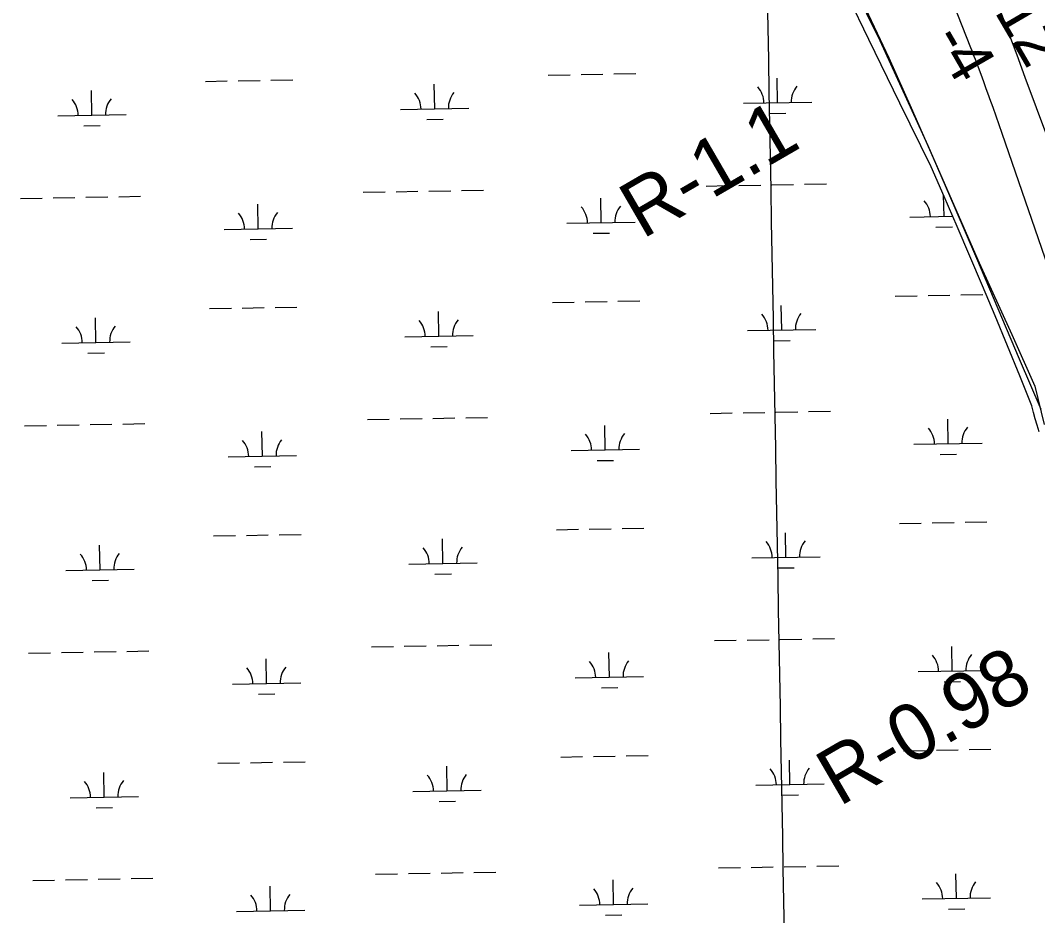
# Model space of a CAD drawing. Extents: x 3925854 to 3964121, y 224593 to 250589.
# Drawn here: x 3939339 to 3940828, y 246862 to 248172 of the extents above; entities that cross this region are included whole.
import ezdxf

# ---------------------------------------------------------------- set-up
doc = ezdxf.new("R2010")
doc.units = 0
for name, color, linetype in [('V-GRID-MAJR', 7, 'Continuous'), ('V-RIVR-EDGE', 7, 'Continuous'), ('V-RIVR-RANG', 7, 'Continuous'), ('V-RIVR-RANG-IDEN', 7, 'Continuous'), ('V-RRAP-FSHR', 7, 'Continuous'), ('V-TOPO-DPTH', 7, 'Continuous'), ('V-TOPO-MINR', 7, 'Continuous'), ('V-WETL-SWMP', 7, 'Continuous')]:
    doc.layers.add(name, color=color, linetype=linetype)

msp = doc.modelspace()

# ---------------------------------------------------------------- linework, layer by layer
at = {"layer": 'V-GRID-MAJR'}
msp.add_spline([(3940756.893, 230221.23), (3940647.643, 236278.076), (3940538.337, 242338.005), (3940429.031, 248397.924), (3940428.975, 248401.018)], degree=3, dxfattribs=at)
at = {"layer": 'V-RIVR-EDGE'}
msp.add_lwpolyline([(3940518.828, 248300.912), (3940596.631, 248142.237), (3940667.267, 247988.68), (3940741.998, 247816.696), (3940790.112, 247712.277), (3940823.895, 247636.523), (3940837.203, 247580.218)], dxfattribs=at)
at = {"layer": 'V-RRAP-FSHR'}
msp.add_lwpolyline([(3940575.903, 248189.275), (3940609.785, 248116.804), (3940642.713, 248043.904), (3940674.646, 247970.553), (3940706.58, 247897.201), (3940738.41, 247823.807), (3940769.689, 247750.175), (3940800.968, 247676.544), (3940832.245, 247602.912)], dxfattribs=at)
at = {"layer": 'V-TOPO-DPTH'}
msp.add_lwpolyline([(3940772.742, 248186.119), (3940784.965, 248153.708), (3940797.116, 248121.27), (3940809.219, 248088.814), (3940842.35, 247999.662)], dxfattribs=at)
at = {"layer": 'V-TOPO-MINR'}
for points in [[(3940703.975, 248196.44), (3940729.652, 248131.976), (3940731.319, 248127.756), (3940732.97, 248123.528), (3940734.595, 248119.292), (3940736.205, 248115.049), (3940740.725, 248103.024), (3940744.56, 248092.756), (3940748.366, 248082.478), (3940752.128, 248072.183), (3940755.861, 248061.877), (3940757.501, 248057.32), (3940762.008, 248044.719), (3940766.482, 248032.106), (3940770.908, 248019.477), (3940775.301, 248006.836), (3940998.567, 247360.473)], [(3940772.742, 248186.119), (3940784.965, 248153.708), (3940797.116, 248121.27), (3940809.219, 248088.814), (3940842.35, 247999.662)]]:
    msp.add_lwpolyline(points, dxfattribs=at)
at = {"layer": 'V-WETL-SWMP'}
for p, q in [((3940580.648, 248143.931), (3940535.302, 248237.461)), ((3940626.241, 248050.522), (3940580.648, 248143.931)), ((3939609.741, 248082.483), (3939641.736, 248083.064)), ((3939657.733, 248083.355), (3939689.728, 248083.937)), ((3939705.725, 248084.228), (3939737.72, 248084.81)), ((3940111.566, 248091.607), (3940143.561, 248092.189)), ((3940159.558, 248092.48), (3940191.553, 248093.062)), ((3940207.55, 248093.353), (3940239.545, 248093.934)), ((3940447.199, 248051.272), (3940446.544, 248087.266)), ((3939443.549, 248033.023), (3939442.894, 248069.017)), ((3939945.374, 248042.148), (3939944.719, 248078.142)), ((3940397.207, 248050.363), (3940497.19, 248052.181)), ((3940672.08, 247957.233), (3940626.241, 248050.522)), ((3939895.382, 248041.239), (3939995.365, 248043.057)), ((3940435.481, 248035.626), (3940459.477, 248036.062)), ((3939393.557, 248032.114), (3939493.54, 248033.932)), ((3939933.656, 248026.501), (3939957.652, 248026.937)), ((3939431.831, 248017.376), (3939455.827, 248017.813)), ((3940691.161, 247913.812), (3940672.08, 247957.233)), ((3940438.539, 247931.024), (3940470.534, 247931.606)), ((3940486.531, 247931.897), (3940518.526, 247932.479)), ((3939840.73, 247920.154), (3939872.725, 247920.736)), ((3939888.722, 247921.027), (3939920.717, 247921.609)), ((3939936.714, 247921.899), (3939968.709, 247922.481)), ((3939984.706, 247922.772), (3940016.701, 247923.354)), ((3940342.555, 247929.279), (3940374.55, 247929.861)), ((3940390.547, 247930.151), (3940422.542, 247930.733)), ((3939338.905, 247911.029), (3939370.9, 247911.611)), ((3939386.897, 247911.902), (3939418.892, 247912.484)), ((3939434.889, 247912.775), (3939466.884, 247913.356)), ((3939482.881, 247913.647), (3939514.876, 247914.229)), ((3939687.086, 247866.61), (3939686.432, 247902.604)), ((3940188.911, 247875.735), (3940188.257, 247911.729)), ((3940690.736, 247884.859), (3940690.169, 247916.07)), ((3940710.047, 247870.305), (3940691.161, 247913.812)), ((3940138.92, 247874.826), (3940238.903, 247876.644)), ((3940640.745, 247883.95), (3940703.627, 247885.094)), ((3939637.095, 247865.701), (3939737.078, 247867.519)), ((3940177.194, 247860.088), (3940201.19, 247860.524)), ((3940679.019, 247869.213), (3940703.015, 247869.649)), ((3940728.737, 247826.714), (3940710.047, 247870.305)), ((3939675.369, 247850.963), (3939699.365, 247851.4)), ((3940747.23, 247783.039), (3940728.737, 247826.714)), ((3940765.526, 247739.281), (3940747.23, 247783.039)), ((3940619.439, 247768.112), (3940651.434, 247768.694)), ((3940667.431, 247768.985), (3940699.426, 247769.566)), ((3940715.423, 247769.857), (3940747.418, 247770.439)), ((3940117.614, 247758.987), (3940149.609, 247759.569)), ((3940165.606, 247759.86), (3940197.601, 247760.442)), ((3940213.598, 247760.733), (3940245.593, 247761.314)), ((3940453.247, 247718.652), (3940452.592, 247754.646)), ((3939615.789, 247749.863), (3939647.784, 247750.444)), ((3939663.781, 247750.735), (3939695.776, 247751.317)), ((3939711.773, 247751.608), (3939743.768, 247752.19)), ((3939951.422, 247709.528), (3939950.767, 247745.522)), ((3940783.625, 247695.441), (3940765.526, 247739.281)), ((3939449.597, 247700.403), (3939448.942, 247736.397)), ((3939901.43, 247708.619), (3940001.413, 247710.437)), ((3940403.255, 247717.743), (3940503.238, 247719.561)), ((3939399.605, 247699.494), (3939499.588, 247701.312)), ((3939939.704, 247693.881), (3939963.7, 247694.317)), ((3940441.529, 247703.006), (3940465.525, 247703.442)), ((3940801.526, 247651.52), (3940783.625, 247695.441)), ((3939437.879, 247684.756), (3939461.875, 247685.193)), ((3940819.229, 247607.519), (3940801.526, 247651.52)), ((3940821.634, 247598.005), (3940819.229, 247607.519)), ((3939894.77, 247588.407), (3939926.765, 247588.988)), ((3939942.762, 247589.279), (3939974.757, 247589.861)), ((3939990.754, 247590.152), (3940022.749, 247590.734)), ((3940348.603, 247596.659), (3940380.598, 247597.241)), ((3940396.595, 247597.531), (3940428.59, 247598.113)), ((3940444.587, 247598.404), (3940476.582, 247598.986)), ((3940492.58, 247599.277), (3940524.574, 247599.859)), ((3940824.239, 247588.544), (3940821.634, 247598.005)), ((3939344.953, 247578.409), (3939376.948, 247578.991)), ((3939392.945, 247579.282), (3939424.94, 247579.864)), ((3939440.937, 247580.155), (3939472.932, 247580.736)), ((3939488.929, 247581.027), (3939520.924, 247581.609)), ((3939846.778, 247587.534), (3939878.773, 247588.116)), ((3940194.959, 247543.115), (3940194.305, 247579.109)), ((3940696.784, 247552.239), (3940696.13, 247588.233)), ((3940827.043, 247579.14), (3940824.239, 247588.544)), ((3940830.043, 247569.797), (3940827.043, 247579.14)), ((3939693.134, 247533.99), (3939692.48, 247569.984)), ((3940646.793, 247551.33), (3940746.776, 247553.148)), ((3939643.143, 247533.081), (3939743.126, 247534.899)), ((3940144.968, 247542.206), (3940244.951, 247544.024)), ((3940685.067, 247536.593), (3940709.063, 247537.029)), ((3939681.417, 247518.343), (3939705.413, 247518.78)), ((3940183.242, 247527.468), (3940207.238, 247527.904)), ((3940123.662, 247426.367), (3940155.657, 247426.949)), ((3940171.654, 247427.24), (3940203.649, 247427.822)), ((3940219.646, 247428.113), (3940251.641, 247428.694)), ((3940625.487, 247435.492), (3940657.482, 247436.074)), ((3940673.479, 247436.365), (3940705.474, 247436.946)), ((3940721.471, 247437.237), (3940753.466, 247437.819)), ((3939621.837, 247417.242), (3939653.832, 247417.824)), ((3939669.829, 247418.115), (3939701.824, 247418.697)), ((3939717.821, 247418.988), (3939749.816, 247419.57)), ((3939957.47, 247376.908), (3939956.815, 247412.902)), ((3940459.295, 247386.032), (3940458.64, 247422.026)), ((3939455.645, 247367.783), (3939454.99, 247403.777)), ((3940409.303, 247385.123), (3940509.287, 247386.941)), ((3939405.653, 247366.874), (3939505.636, 247368.692)), ((3939907.478, 247375.999), (3940007.461, 247377.817)), ((3940447.577, 247370.386), (3940471.573, 247370.822)), ((3939443.927, 247352.136), (3939467.923, 247352.573)), ((3939945.752, 247361.261), (3939969.748, 247361.697)), ((3940354.651, 247264.039), (3940386.646, 247264.621)), ((3940402.643, 247264.911), (3940434.638, 247265.493)), ((3940450.635, 247265.784), (3940482.63, 247266.366)), ((3940498.628, 247266.657), (3940530.622, 247267.238)), ((3939398.993, 247246.662), (3939430.988, 247247.244)), ((3939446.985, 247247.535), (3939478.98, 247248.116)), ((3939494.977, 247248.407), (3939526.972, 247248.989)), ((3939852.826, 247254.914), (3939884.821, 247255.496)), ((3939900.818, 247255.787), (3939932.813, 247256.368)), ((3939948.81, 247256.659), (3939980.805, 247257.241)), ((3939996.803, 247257.532), (3940028.797, 247258.114)), ((3940201.007, 247210.495), (3940200.353, 247246.489)), ((3940702.832, 247219.619), (3940702.178, 247255.613)), ((3939351.001, 247245.789), (3939382.996, 247246.371)), ((3939699.182, 247201.37), (3939698.528, 247237.364)), ((3940652.841, 247218.71), (3940752.824, 247220.528)), ((3939649.191, 247200.461), (3939749.174, 247202.279)), ((3940151.016, 247209.586), (3940250.999, 247211.404)), ((3940691.115, 247203.973), (3940715.111, 247204.409)), ((3940189.29, 247194.848), (3940213.286, 247195.284)), ((3939687.465, 247185.723), (3939711.461, 247186.16)), ((3940631.535, 247102.872), (3940663.53, 247103.454)), ((3940679.527, 247103.745), (3940711.522, 247104.326)), ((3940727.519, 247104.617), (3940759.514, 247105.199)), ((3939627.885, 247084.622), (3939659.88, 247085.204)), ((3939675.877, 247085.495), (3939707.872, 247086.077)), ((3939723.869, 247086.368), (3939755.864, 247086.95)), ((3940129.71, 247093.747), (3940161.705, 247094.329)), ((3940177.702, 247094.62), (3940209.697, 247095.202)), ((3940225.694, 247095.492), (3940257.689, 247096.074)), ((3940465.343, 247053.412), (3940464.688, 247089.406)), ((3939461.693, 247035.163), (3939461.038, 247071.157)), ((3939963.518, 247044.288), (3939962.863, 247080.282)), ((3940415.351, 247052.503), (3940515.335, 247054.321)), ((3939913.526, 247043.379), (3940013.51, 247045.197)), ((3940453.625, 247037.766), (3940477.621, 247038.202)), ((3939411.701, 247034.254), (3939511.684, 247036.072)), ((3939951.8, 247028.641), (3939975.796, 247029.077)), ((3939449.975, 247019.516), (3939473.971, 247019.953)), ((3940504.676, 246934.037), (3940536.67, 246934.618)), ((3939858.874, 246922.294), (3939890.869, 246922.876)), ((3939906.866, 246923.167), (3939938.861, 246923.748)), ((3939954.858, 246924.039), (3939986.853, 246924.621)), ((3940002.851, 246924.912), (3940034.845, 246925.494)), ((3940360.699, 246931.419), (3940392.694, 246932.001)), ((3940408.691, 246932.291), (3940440.686, 246932.873)), ((3940456.684, 246933.164), (3940488.678, 246933.746)), ((3940708.881, 246886.999), (3940708.226, 246922.993)), ((3939357.049, 246913.169), (3939389.044, 246913.751)), ((3939405.041, 246914.042), (3939437.036, 246914.624)), ((3939453.033, 246914.915), (3939485.028, 246915.496)), ((3939501.026, 246915.787), (3939533.02, 246916.369)), ((3939705.23, 246868.75), (3939704.576, 246904.744)), ((3940207.055, 246877.875), (3940206.401, 246913.869)), ((3940157.064, 246876.966), (3940257.047, 246878.784)), ((3940658.889, 246886.09), (3940758.872, 246887.908)), ((3939655.239, 246867.841), (3939755.222, 246869.659)), ((3940195.338, 246862.228), (3940219.334, 246862.664)), ((3940697.163, 246871.353), (3940721.159, 246871.789))]:
    msp.add_line(p, q, dxfattribs=at)
for centre, start, end in [((3940000.599, 248043.627), 140.269876, 181.813534), ((3940391.956, 248050.743), 0.269879, 41.813537), ((3940502.424, 248052.751), 140.269876, 181.813534), ((3939388.306, 248032.493), 0.269879, 41.813537), ((3939498.774, 248034.502), 140.269876, 181.813534), ((3939890.131, 248041.618), 0.269879, 41.813537), ((3940635.494, 247884.33), 0.269879, 41.813537), ((3939631.844, 247866.08), 0.269879, 41.813537), ((3939742.311, 247868.089), 140.269876, 181.813534), ((3940133.669, 247875.205), 0.269879, 41.813537), ((3940244.136, 247877.214), 140.269876, 181.813534), ((3940398.004, 247718.123), 0.269879, 41.813537), ((3940508.472, 247720.131), 140.269876, 181.813534), ((3939394.354, 247699.873), 0.269879, 41.813537), ((3939504.822, 247701.882), 140.269876, 181.813534), ((3939896.179, 247708.998), 0.269879, 41.813537), ((3940006.647, 247711.007), 140.269876, 181.813534), ((3940641.542, 247551.71), 0.269879, 41.813537), ((3940752.01, 247553.718), 140.269876, 181.813534), ((3940139.717, 247542.585), 0.269879, 41.813537), ((3940250.185, 247544.594), 140.269876, 181.813534), ((3939637.892, 247533.46), 0.269879, 41.813537), ((3939748.359, 247535.469), 140.269876, 181.813534), ((3939902.227, 247376.378), 0.269879, 41.813537), ((3940012.695, 247378.387), 140.269876, 181.813534), ((3940404.052, 247385.503), 0.269879, 41.813537), ((3940514.52, 247387.511), 140.269876, 181.813534), ((3939400.402, 247367.253), 0.269879, 41.813537), ((3939510.87, 247369.262), 140.269876, 181.813534), ((3940145.765, 247209.965), 0.269879, 41.813537), ((3940256.233, 247211.974), 140.269876, 181.813534), ((3940647.59, 247219.09), 0.269879, 41.813537), ((3940758.058, 247221.098), 140.269876, 181.813534), ((3939643.94, 247200.84), 0.269879, 41.813537), ((3939754.408, 247202.849), 140.269876, 181.813534), ((3940018.743, 247045.767), 140.269876, 181.813534), ((3940410.1, 247052.883), 0.269879, 41.813537), ((3940520.568, 247054.891), 140.269876, 181.813534), ((3939406.45, 247034.633), 0.269879, 41.813537), ((3939516.918, 247036.642), 140.269876, 181.813534), ((3939908.275, 247043.758), 0.269879, 41.813537), ((3940653.638, 246886.47), 0.269879, 41.813537), ((3940764.106, 246888.478), 140.269876, 181.813534), ((3939649.988, 246868.22), 0.269879, 41.813537), ((3939760.456, 246870.229), 140.269876, 181.813534), ((3940151.813, 246877.345), 0.269879, 41.813537), ((3940262.281, 246879.354), 140.269876, 181.813534)]:
    msp.add_arc(centre, 35.246, start, end, dxfattribs=at)

# ---------------------------------------------------------------- texts
at = {"layer": 'V-RIVR-RANG'}
for s, rotation, p in [('-12', 300.261528, (3940748.822, 248210.384)), ('-4', 299.978326, (3940671.623, 248144.747))]:
    msp.add_text(s, height=67, rotation=rotation, dxfattribs=at).set_placement(p)
at = {"layer": 'V-RIVR-RANG-IDEN'}
for s, rotation, p in [('R-1.1', 30.12385, (3940249.262, 247850.857)), ('R-0.98', 30.172029, (3940537.426, 247020.468))]:
    msp.add_text(s, height=83, rotation=rotation, dxfattribs=at).set_placement(p)

doc.saveas('drawing.dxf')
